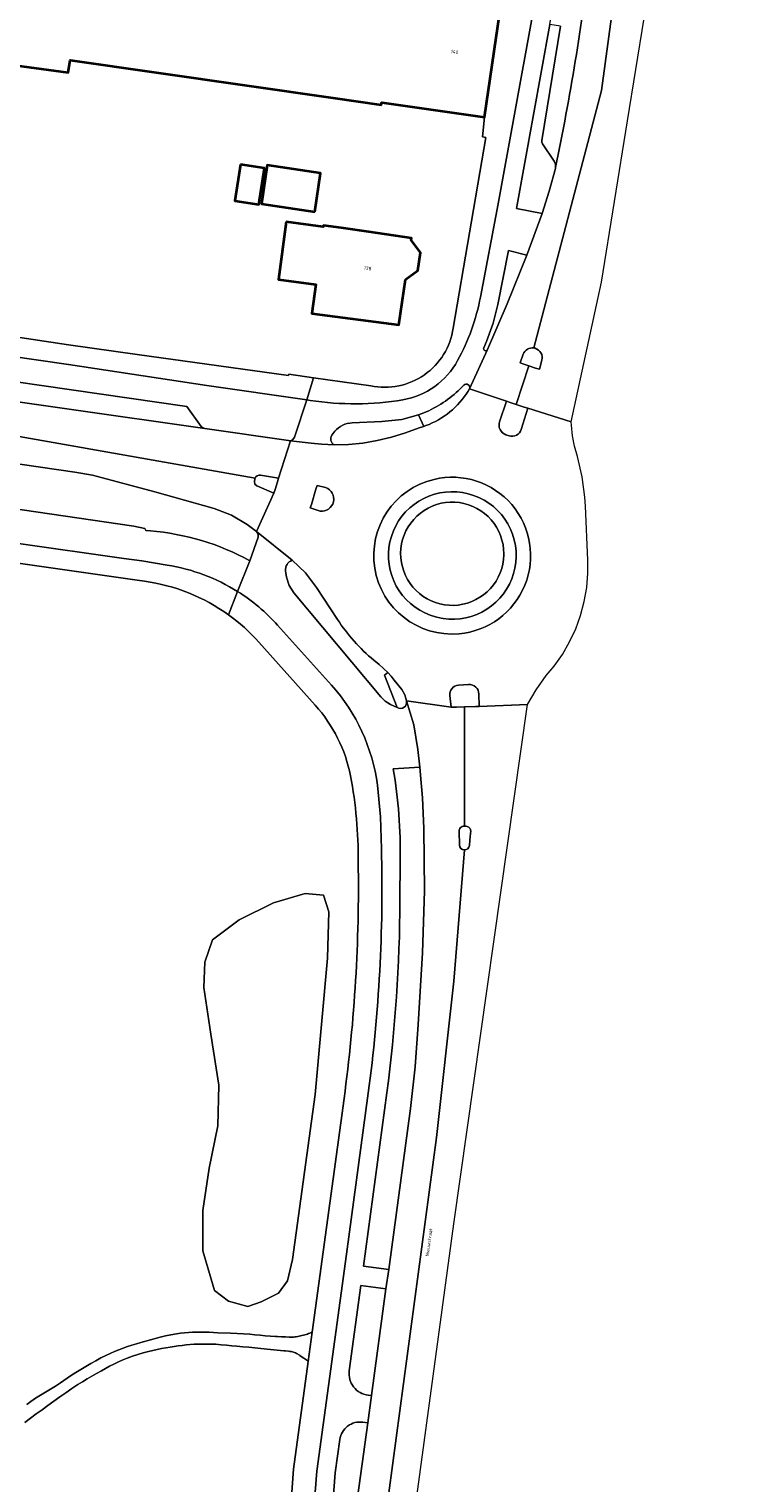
# Model space of a CAD drawing. Header units: metres. Extents: x 197700 to 204338, y 317132 to 325229.
# Tile 749 of 1056: x 203519 to 203594, y 319007 to 319156. Entities that reach past the tile are written whole.
import ezdxf
from ezdxf.enums import TextEntityAlignment as Align

# ---------------------------------------------------------------- set-up
doc = ezdxf.new("R2010")
doc.units = ezdxf.units.M
for name, color, linetype, lineweight in [('B-WE-GR-BEPLANTING_CULTUUR_BODEMBEDEKKER-GV', 90, 'Continuous', 18), ('B-WE-GR-BEPLANTING_CULTUUR_BOSPLANTSOEN-GV', 90, 'Continuous', 18), ('B-WE-GR-BEPLANTING_CULTUUR_HEESTERS-GV', 90, 'Continuous', 18), ('B-WE-OG-BEBOUWING-GV', 7, 'Continuous', 35), ('B-WE-OG-BEBOUWING-T18', 10, 'Continuous', 18), ('B-WE-OG-TERREIN_CULTUURSCHEIDING-GV', 7, 'Continuous', 18), ('B-WE-OG-TERREIN_ERF-GV', 7, 'Continuous', 18), ('B-WE-OG-TOPOGRAFIE-T18', 10, 'Continuous', 18), ('B-WE-VH-VERHARDING_ASFALT-GV', 252, 'Continuous', 18), ('B-WE-VH-VERHARDING_BETON-GV', 252, 'Continuous', 18), ('B-WE-VH-VERHARDING_BETONSTRAATSTEEN-GV', 252, 'Continuous', 18), ('B-WE-VH-VERHARDING_GESLOTEN-GV', 252, 'Continuous', 18), ('B-WE-VH-VERHARDING_OPEN-GV', 252, 'Continuous', 18), ('B-WE-VH-VERHARDING_SIERBESTRATING-GV', 252, 'Continuous', 18), ('B-WE-VH-VERHARDING_TEGEL-GV', 252, 'Continuous', 18)]:
    doc.layers.add(name, color=color, linetype=linetype, lineweight=lineweight)
doc.styles.add('NLCS-ISO-M200-T18', font='NLCS-ISO.ttf', dxfattribs={"height": 0.36})

msp = doc.modelspace()

# ---------------------------------------------------------------- linework, layer by layer
at = {"layer": 'B-WE-GR-BEPLANTING_CULTUUR_BODEMBEDEKKER-GV'}
for points in [[(203550.708, 319113.489), (203552.16, 319113.514), (203553.608, 319113.645), (203555.092, 319113.912), (203556.555, 319114.278), (203557.995, 319114.725), (203559.414, 319115.235), (203559.751, 319115.336), (203559.868, 319115.376), (203559.33, 319116.573), (203557.625, 319116.082), (203555.577, 319115.865), (203552.536, 319115.738)], [(203550.755, 319114.887), (203550.456, 319114.472)], [(203556.087, 319047.026), (203553.704, 319029.229), (203556.283, 319028.876), (203558.498, 319045.393), (203558.991, 319049.696), (203559.318, 319054.015), (203559.734, 319061.358), (203559.956, 319067.736), (203559.898, 319074.118), (203559.826, 319075.689), (203559.732, 319077.26), (203559.616, 319078.828), (203559.467, 319080.404), (203556.743, 319080.255)], [(203557.443, 319070.835), (203557.43, 319066.72)], [(203554.511, 319015.963), (203555.995, 319026.921), (203553.406, 319027.256), (203552.231, 319018.5)], [(203554.175, 319016.002), (203554.511, 319015.963)], [(203551.255, 319011.449), (203550.783, 319008.02), (203550.363, 319002.612), (203552.641, 319002.298), (203554.121, 319013.151)], [(203554.121, 319013.151), (203553.618, 319013.225)]]:
    msp.add_lwpolyline(points, dxfattribs=at)
for points in [[(203552.536, 319115.738, 0.2050711), (203550.755, 319114.887)], [(203550.456, 319114.472, 0.4782535), (203550.708, 319113.489)], [(203556.743, 319080.255, -0.0496754), (203557.443, 319070.835)], [(203557.43, 319066.72, -0.0324479), (203556.087, 319047.026)], [(203552.231, 319018.5, 0.4201163), (203554.175, 319016.002)], [(203553.618, 319013.225, 0.4161715), (203551.255, 319011.449)]]:
    msp.add_lwpolyline(points, format="xyb", dxfattribs=at)
msp.add_lwpolyline([(203568.095, 319102.313), (203568.073, 319102.786), (203568.01, 319103.255), (203567.905, 319103.717), (203567.759, 319104.168), (203567.574, 319104.603), (203567.35, 319105.021), (203567.09, 319105.416), (203566.796, 319105.787), (203566.469, 319106.13), (203566.114, 319106.443), (203565.731, 319106.723), (203565.326, 319106.967), (203564.9, 319107.174), (203564.457, 319107.342), (203564.001, 319107.47), (203563.536, 319107.557), (203563.065, 319107.602), (203562.591, 319107.605), (203562.119, 319107.565), (203561.653, 319107.483), (203561.196, 319107.36), (203560.751, 319107.197), (203560.323, 319106.994), (203559.915, 319106.754), (203559.53, 319106.479), (203559.171, 319106.17), (203558.841, 319105.83), (203558.542, 319105.463), (203558.278, 319105.07), (203558.05, 319104.655), (203557.859, 319104.221), (203557.709, 319103.772), (203557.599, 319103.312), (203557.53, 319102.843), (203557.504, 319102.371), (203557.52, 319101.897), (203557.578, 319101.427), (203557.678, 319100.965), (203557.819, 319100.512), (203558, 319100.075), (203558.219, 319099.655), (203558.475, 319099.257), (203558.765, 319098.882), (203559.088, 319098.536), (203559.44, 319098.219), (203559.819, 319097.936), (203560.222, 319097.687), (203560.646, 319097.475), (203561.087, 319097.302), (203561.541, 319097.169), (203562.006, 319097.078), (203562.476, 319097.028), (203562.95, 319097.02), (203563.422, 319097.054), (203563.889, 319097.131), (203564.348, 319097.249), (203564.794, 319097.408), (203565.224, 319097.606), (203565.635, 319097.841), (203566.023, 319098.112), (203566.386, 319098.417), (203566.719, 319098.753), (203567.022, 319099.118), (203567.29, 319099.508), (203567.523, 319099.92), (203567.718, 319100.352), (203567.873, 319100.799), (203567.988, 319101.258), (203568.062, 319101.726), (203568.093, 319102.198)], close=True, dxfattribs=at)
at = {"layer": 'B-WE-GR-BEPLANTING_CULTUUR_BOSPLANTSOEN-GV'}
msp.add_lwpolyline([(203546.414, 319029.905), (203548.725, 319046.836), (203550.001, 319060.832), (203550.149, 319065.582), (203549.588, 319067.3), (203547.692, 319067.477), (203544.44, 319066.487), (203540.917, 319064.77), (203538.207, 319062.692), (203537.394, 319060.431), (203537.304, 319057.814), (203538.026, 319053.025), (203538.839, 319047.786), (203538.749, 319043.63), (203537.846, 319039.293), (203537.213, 319034.957), (203537.213, 319030.801), (203538.388, 319026.735), (203539.833, 319025.651), (203541.82, 319025.109), (203543.175, 319025.561), (203544.982, 319026.464), (203545.885, 319027.729)], close=True, dxfattribs=at)
at = {"layer": 'B-WE-GR-BEPLANTING_CULTUUR_HEESTERS-GV'}
msp.add_lwpolyline([(203572.02, 319137.202), (203572.747, 319139.506), (203573.383, 319141.835), (203573.4, 319141.919), (203573.389, 319142.266), (203573.251, 319142.586), (203572.058, 319144.353), (203571.987, 319144.518), (203571.982, 319144.699), (203573.909, 319156.44), (203572.803, 319156.607), (203569.396, 319137.738)], close=True, dxfattribs=at)
for points in [[(203570.463, 319132.937), (203568.584, 319133.402), (203567.487, 319127.877), (203566.999, 319125.948), (203566.318, 319124.081), (203566.04, 319123.425)], [(203566.415, 319123.253), (203566.419, 319123.261), (203568.431, 319127.933), (203570.463, 319132.937)], [(203551.018, 319095.578), (203548.882, 319098.856), (203547.736, 319100.344), (203546.371, 319101.636)], [(203545.695, 319100.561), (203545.801, 319099.916), (203546.073, 319099.071), (203546.541, 319098.318), (203555.454, 319087.623), (203555.916, 319087.174), (203556.467, 319086.841), (203557.135, 319086.536), (203555.835, 319089.84), (203556.176, 319090.123), (203555.748, 319090.546), (203555.296, 319090.944), (203554.748, 319091.398)]]:
    msp.add_lwpolyline(points, dxfattribs=at)
for points in [[(203566.04, 319123.425, 0.9815463), (203566.415, 319123.253)], [(203546.371, 319101.636, 0.3548394), (203545.695, 319100.561)], [(203554.748, 319091.398, -0.0758667), (203551.018, 319095.578)]]:
    msp.add_lwpolyline(points, format="xyb", dxfattribs=at)
at = {"layer": 'B-WE-OG-BEBOUWING-GV'}
for points in [[(203523.302, 319172.536), (203520.97, 319173.076), (203520.923, 319172.887), (203514.495, 319174.404), (203509.722, 319153.532), (203523.387, 319151.67), (203523.582, 319152.951), (203550.555, 319149.065), (203555.504, 319148.352), (203555.569, 319148.589), (203566.119, 319147.086), (203567.667, 319157.825), (203562.718, 319158.538), (203542.744, 319161.416), (203543.126, 319164.417), (203522.486, 319168.865)], [(203541.058, 319142.245), (203540.5, 319138.515), (203542.964, 319138.146), (203543.523, 319141.875)], [(203548.686, 319137.374), (203549.283, 319141.361), (203543.813, 319142.181), (203543.216, 319138.193)], [(203545.748, 319136.357), (203544.975, 319130.435), (203548.792, 319129.937), (203548.401, 319126.943), (203557.322, 319125.778), (203557.997, 319130.442), (203559.257, 319131.375), (203559.525, 319133.225), (203558.581, 319134.477), (203558.612, 319134.69), (203554.229, 319135.325), (203551.416, 319135.732), (203549.577, 319135.998), (203549.557, 319135.86)]]:
    msp.add_lwpolyline(points, close=True, dxfattribs=at)
at = {"layer": 'B-WE-OG-TERREIN_CULTUURSCHEIDING-GV'}
for points in [[(203511.842, 319120.84), (203535.548, 319117.424), (203537.031, 319115.377), (203537.2, 319115.231), (203537.41, 319115.156), (203546, 319113.929), (203546.195, 319113.905), (203546.444, 319114.024), (203546.597, 319114.255), (203547.865, 319118.101), (203537.621, 319119.566), (203523.433, 319121.715), (203504.915, 319124.376)], [(203476.256, 319117.973), (203475.386, 319113.114), (203518.656, 319106.83), (203530.125, 319105.142), (203531.247, 319104.897), (203531.36, 319104.7), (203531.82, 319104.654)], [(203542.019, 319101.594), (203542.881, 319104.02), (203542.89, 319104.331), (203542.711, 319104.587), (203542.701, 319104.594), (203541.743, 319105.299), (203540.134, 319106.274), (203538.378, 319106.946), (203532.294, 319108.679), (203525.876, 319110.376), (203524.059, 319110.672), (203513.225, 319112.266), (203501.488, 319113.996), (203486.657, 319116.261), (203476.256, 319117.973)], [(203531.213, 319099.487), (203530.453, 319099.59), (203517.785, 319101.429), (203512.099, 319102.224), (203474.581, 319107.647), (203473.575, 319107.792)], [(203548.746, 319086.765), (203542.965, 319093.24)], [(203519.151, 319015.033), (203519.563, 319015.361), (203520.047, 319015.698), (203520.547, 319016.013), (203521.056, 319016.317), (203521.566, 319016.619), (203522.07, 319016.93), (203522.594, 319017.273), (203523.634, 319017.972), (203524.158, 319018.316), (203524.689, 319018.647), (203525.194, 319018.95), (203525.703, 319019.248), (203526.216, 319019.538), (203526.735, 319019.816), (203527.262, 319020.078), (203527.698, 319020.28), (203528.138, 319020.474), (203528.583, 319020.659), (203529.031, 319020.834), (203529.483, 319020.998), (203529.93, 319021.146), (203530.381, 319021.282), (203530.835, 319021.409), (203532.837, 319021.939), (203533.385, 319022.074), (203533.935, 319022.194), (203534.488, 319022.291), (203534.897, 319022.347), (203535.308, 319022.394), (203535.72, 319022.432), (203536.133, 319022.459), (203536.545, 319022.477), (203536.985, 319022.481), (203537.425, 319022.471), (203537.865, 319022.452), (203538.306, 319022.429), (203538.746, 319022.409), (203540.057, 319022.358), (203540.712, 319022.328), (203541.367, 319022.293), (203542.021, 319022.251), (203542.551, 319022.207), (203543.081, 319022.155), (203543.61, 319022.101), (203544.14, 319022.053), (203544.67, 319022.016), (203544.87, 319022.006), (203545.271, 319021.989), (203545.672, 319021.975), (203546.08, 319021.956), (203546.215, 319021.953), (203546.351, 319021.956), (203546.499, 319021.965), (203546.648, 319021.979), (203546.796, 319021.998), (203546.943, 319022.021), (203547.09, 319022.047), (203547.234, 319022.076), (203547.377, 319022.109), (203547.52, 319022.145), (203547.662, 319022.185), (203547.802, 319022.229), (203547.929, 319022.273), (203548.055, 319022.322), (203548.181, 319022.373), (203548.306, 319022.425), (203548.431, 319022.475), (203551.697, 319046.43)], [(203545.021, 318987.879), (203546.514, 319008.414), (203548.021, 319019.468), (203547.867, 319019.576), (203547.56, 319019.794), (203547.406, 319019.902), (203547.166, 319020.067), (203547.082, 319020.128), (203546.997, 319020.187), (203546.91, 319020.243), (203546.82, 319020.292), (203546.72, 319020.337), (203546.618, 319020.376), (203546.513, 319020.411), (203546.406, 319020.441), (203546.3, 319020.468), (203546.149, 319020.498), (203545.996, 319020.518), (203545.686, 319020.544), (203545.532, 319020.558), (203545.184, 319020.595), (203544.836, 319020.63), (203544.487, 319020.664), (203544.138, 319020.696), (203543.173, 319020.791), (203542.556, 319020.853), (203541.938, 319020.914), (203541.321, 319020.972), (203540.703, 319021.028), (203540.165, 319021.078), (203539.626, 319021.13), (203539.088, 319021.179), (203538.549, 319021.217), (203538.01, 319021.239), (203537.586, 319021.245), (203537.161, 319021.245), (203536.736, 319021.237), (203536.312, 319021.22), (203535.889, 319021.193), (203535.482, 319021.157), (203535.076, 319021.112), (203534.67, 319021.059), (203534.265, 319021), (203533.861, 319020.936), (203533.412, 319020.861), (203532.963, 319020.779), (203532.516, 319020.69), (203532.072, 319020.592), (203531.63, 319020.484), (203531.08, 319020.334), (203530.533, 319020.171), (203529.991, 319019.992), (203529.455, 319019.796), (203528.927, 319019.584), (203528.492, 319019.39), (203528.062, 319019.182), (203527.637, 319018.964), (203527.215, 319018.739), (203526.795, 319018.512), (203526.304, 319018.24), (203525.816, 319017.961), (203525.332, 319017.674), (203524.853, 319017.381), (203524.377, 319017.083), (203523.749, 319016.673), (203523.129, 319016.249), (203522.516, 319015.815), (203521.905, 319015.377), (203521.296, 319014.938), (203520.701, 319014.511), (203520.108, 319014.083), (203519.517, 319013.65), (203518.931, 319013.211)]]:
    msp.add_lwpolyline(points, dxfattribs=at)
for points in [[(203531.82, 319104.654, -0.1060448), (203542.019, 319101.594)], [(203539.838, 319096.05, 0.1223424), (203531.213, 319099.487)], [(203542.965, 319093.24, 0.0547562), (203539.838, 319096.05)], [(203552.37, 319079.526, 0.1330791), (203548.746, 319086.765)], [(203553.148, 319070.709, 0.0478597), (203552.37, 319079.526)], [(203551.697, 319046.43, 0.0379388), (203553.148, 319070.709)]]:
    msp.add_lwpolyline(points, format="xyb", dxfattribs=at)
msp.add_lwpolyline([(203546.414, 319029.905), (203545.885, 319027.729), (203544.982, 319026.464), (203543.175, 319025.561), (203541.82, 319025.109), (203539.833, 319025.651), (203538.388, 319026.735), (203537.213, 319030.801), (203537.213, 319034.957), (203537.846, 319039.293), (203538.749, 319043.63), (203538.839, 319047.786), (203538.026, 319053.025), (203537.304, 319057.814), (203537.394, 319060.431), (203538.207, 319062.692), (203540.917, 319064.77), (203544.44, 319066.487), (203547.692, 319067.477), (203549.588, 319067.3), (203550.149, 319065.582), (203550.001, 319060.832), (203548.725, 319046.836)], close=True, dxfattribs=at)
at = {"layer": 'B-WE-OG-TERREIN_ERF-GV'}
for points in [[(203566.119, 319147.086), (203555.569, 319148.589), (203555.504, 319148.352), (203550.555, 319149.065), (203523.582, 319152.951), (203523.387, 319151.67), (203509.722, 319153.532), (203514.495, 319174.404)], [(203483.529, 319158.905), (203498.505, 319135.316), (203498.208, 319134.242), (203504.007, 319132.619), (203503.244, 319129.631), (203503.451, 319129.495), (203503.981, 319128.755), (203504.159, 319128.95), (203509.314, 319125.854), (203523.427, 319123.752), (203530.464, 319122.736), (203545.998, 319120.598), (203546.029, 319120.717), (203548.575, 319120.357), (203554.43, 319119.53)], [(203562.9, 319125.459), (203566.247, 319145.002), (203565.913, 319145.077), (203566.119, 319147.086)]]:
    msp.add_lwpolyline(points, dxfattribs=at)
for points in [[(203541.058, 319142.245), (203543.523, 319141.875), (203542.964, 319138.146), (203540.5, 319138.515)], [(203548.686, 319137.374), (203543.216, 319138.193), (203543.813, 319142.181), (203549.283, 319141.361)], [(203554.229, 319135.325), (203558.612, 319134.69), (203558.581, 319134.477), (203559.525, 319133.225), (203559.257, 319131.375), (203557.997, 319130.442), (203557.322, 319125.778), (203548.401, 319126.943), (203548.792, 319129.937), (203544.975, 319130.435), (203545.748, 319136.357), (203549.557, 319135.86), (203549.577, 319135.998), (203551.416, 319135.732)]]:
    msp.add_lwpolyline(points, close=True, dxfattribs=at)
msp.add_lwpolyline([(203554.43, 319119.53, 0.430798), (203562.9, 319125.459)], format="xyb", dxfattribs=at)
at = {"layer": 'B-WE-VH-VERHARDING_ASFALT-GV'}
for points in [[(203571.999, 319122.163), (203571.749, 319121.258), (203571.349, 319121.362), (203570.658, 319121.585), (203569.359, 319117.629), (203570.188, 319117.35), (203570.562, 319117.244), (203575.006, 319115.841), (203578.126, 319130.177), (203580.786, 319146.703), (203582.485, 319157.26), (203586.235, 319188.928), (203588.082, 319199.713), (203590.489, 319210.909), (203591.59, 319216.034), (203593.862, 319221.621)], [(203571.166, 319123.418), (203578.123, 319149.815), (203580.489, 319167.221)], [(203580.489, 319167.221), (203578.123, 319149.815), (203571.166, 319123.418)], [(203573.909, 319156.44), (203571.982, 319144.699), (203571.987, 319144.518), (203572.058, 319144.353), (203573.251, 319142.586), (203573.389, 319142.266), (203573.4, 319141.919)], [(203573.4, 319141.919), (203573.383, 319141.835), (203572.747, 319139.506), (203572.02, 319137.202)], [(203572.02, 319137.202), (203570.463, 319132.937), (203568.431, 319127.933), (203566.419, 319123.261), (203566.415, 319123.253), (203564.583, 319119.234), (203564.573, 319119.218), (203568.383, 319117.955), (203568.757, 319117.832), (203569.359, 319117.629), (203570.658, 319121.585), (203570.155, 319121.747), (203569.762, 319121.88), (203570.077, 319122.775)], [(203477.859, 319128.59), (203477.063, 319123.315), (203507.853, 319116.173), (203542.562, 319110.052)], [(203543.113, 319110.372), (203544.959, 319110.069), (203546.195, 319113.905), (203546, 319113.929), (203537.41, 319115.156), (203509.53, 319119.142)], [(203567.654, 319115.855), (203568.383, 319117.955), (203564.573, 319119.218), (203564.435, 319118.996)], [(203565.536, 319087.93), (203565.577, 319086.646), (203570.522, 319086.832), (203571.415, 319088.364), (203572.441, 319089.81), (203573.252, 319090.785), (203574.105, 319091.987), (203574.847, 319093.26), (203575.473, 319094.594), (203575.976, 319095.979), (203576.354, 319097.404), (203576.604, 319098.856), (203576.722, 319100.325), (203576.716, 319101.661), (203576.46, 319107.205), (203576.4, 319108.102), (203576.122, 319110.215), (203575.657, 319112.295), (203575.351, 319113.338), (203575.139, 319114.403), (203575.023, 319115.484), (203575.006, 319115.841), (203570.562, 319117.244), (203569.886, 319115.053)], [(203560.084, 319115.451), (203559.868, 319115.376), (203559.751, 319115.336), (203559.414, 319115.235), (203557.995, 319114.725), (203556.555, 319114.278), (203555.092, 319113.912), (203553.608, 319113.645), (203552.16, 319113.514), (203550.708, 319113.489), (203550.045, 319113.512), (203549.385, 319113.558), (203548.321, 319113.644), (203546.195, 319113.905), (203544.959, 319110.069), (203544.876, 319109.677), (203544.629, 319108.909), (203544.478, 319108.54), (203542.701, 319104.594), (203542.711, 319104.587), (203546.371, 319101.636), (203547.736, 319100.344), (203548.882, 319098.856), (203551.018, 319095.578)], [(203568.635, 319114.413), (203568.306, 319114.524)], [(203531.82, 319104.654), (203531.36, 319104.7), (203531.247, 319104.897), (203530.125, 319105.142), (203518.656, 319106.83), (203475.386, 319113.114), (203474.871, 319109.616), (203512.491, 319104.161), (203518.059, 319103.386), (203529.11, 319101.823), (203530.935, 319101.568), (203533.556, 319101.149)], [(203549.237, 319106.667), (203548.235, 319107.023), (203548.358, 319107.372), (203548.814, 319108.923), (203548.922, 319109.32), (203549.809, 319109.113)], [(203540.776, 319098.435), (203542.019, 319101.594)], [(203554.748, 319091.398), (203555.296, 319090.944), (203555.748, 319090.546), (203556.176, 319090.123), (203556.518, 319089.743), (203556.84, 319089.347), (203557.619, 319088.372), (203557.942, 319087.84), (203558.102, 319087.238), (203562.703, 319086.567), (203562.566, 319087.782)], [(203563.424, 319088.816), (203564.467, 319088.892)], [(203543.172, 318909.034), (203533.559, 318839.494), (203536.746, 318839.1), (203540.517, 318866.383), (203544.459, 318894.913), (203544.896, 318898.078), (203546.727, 318904.48), (203547.428, 318909.677), (203551.886, 318942.688), (203551.828, 318951.493), (203556.464, 318985.628), (203558.354, 318999.54), (203562.978, 319033.582), (203570.522, 319086.832), (203565.577, 319086.646), (203565.191, 319086.634), (203564.059, 319086.609), (203564.059, 319074.361)], [(203564.059, 319074.361), (203564.218, 319074.358)], [(203564.695, 319073.854), (203564.686, 319073.599), (203564.608, 319072.918), (203564.57, 319072.401)], [(203564.046, 319071.926), (203562.976, 319058.473), (203561.167, 319042.441), (203548.768, 318949.923), (203547.592, 318941.146)]]:
    msp.add_lwpolyline(points, dxfattribs=at)
for points in [[(203573.4, 319141.919, 0.0213412), (203576.986, 319163.852)], [(203576.986, 319163.852, -0.0213412), (203573.4, 319141.919)], [(203570.077, 319122.775, -0.3520437), (203571.166, 319123.418)], [(203571.166, 319123.418, -0.0348435), (203571.309, 319123.387)], [(203571.309, 319123.387, -0.402187), (203571.999, 319122.163)], [(203564.435, 319118.996, -0.1669387), (203560.084, 319115.451)], [(203568.306, 319114.524, -0.4179209), (203567.654, 319115.855)], [(203569.886, 319115.053, -0.4229671), (203568.635, 319114.413)], [(203542.562, 319110.052, -0.3562104), (203543.113, 319110.372)], [(203549.809, 319109.113, -0.8839296), (203549.237, 319106.667)], [(203563.504, 319094.109, -0.9325472), (203560.946, 319109.941)], [(203560.946, 319109.941, -1.0755309), (203563.504, 319094.109)], [(203542.019, 319101.594, 0.1060448), (203531.82, 319104.654)], [(203533.556, 319101.149, -0.100604), (203540.776, 319098.435)], [(203551.018, 319095.578, 0.0758667), (203554.748, 319091.398)], [(203562.566, 319087.782, -0.4261525), (203563.424, 319088.816)], [(203564.467, 319088.892, -0.4259357), (203565.536, 319087.93)], [(203564.218, 319074.358, -0.4169715), (203564.695, 319073.854)], [(203564.57, 319072.401, -0.3993716), (203564.046, 319071.926)]]:
    msp.add_lwpolyline(points, format="xyb", dxfattribs=at)
for points in [[(203542.562, 319110.052), (203507.853, 319116.173), (203477.063, 319123.315), (203476.256, 319117.973), (203486.657, 319116.261), (203501.488, 319113.996), (203513.225, 319112.266), (203524.059, 319110.672), (203525.876, 319110.376), (203532.294, 319108.679), (203538.378, 319106.946), (203540.134, 319106.274), (203541.743, 319105.299), (203542.701, 319104.594), (203544.478, 319108.54), (203542.744, 319109.279), (203542.544, 319109.46), (203542.498, 319109.727), (203542.537, 319109.959), (203542.547, 319110.005)], [(203537.41, 319115.156), (203537.2, 319115.231), (203537.031, 319115.377), (203535.548, 319117.424), (203511.842, 319120.84), (203509.53, 319119.142)]]:
    msp.add_lwpolyline(points, close=True, dxfattribs=at)
at = {"layer": 'B-WE-VH-VERHARDING_BETON-GV'}
for points in [[(203563.984, 319119.596), (203563.413, 319119.034)], [(203564.435, 319118.996), (203564.573, 319119.218), (203564.583, 319119.234)], [(203559.606, 319116.653), (203559.33, 319116.573), (203559.868, 319115.376), (203560.084, 319115.451)]]:
    msp.add_lwpolyline(points, dxfattribs=at)
for points in [[(203564.583, 319119.234, 0.79172), (203563.984, 319119.596)], [(203563.413, 319119.034, -0.0961024), (203559.606, 319116.653)], [(203560.084, 319115.451, 0.1669387), (203564.435, 319118.996)]]:
    msp.add_lwpolyline(points, format="xyb", dxfattribs=at)
at = {"layer": 'B-WE-VH-VERHARDING_BETONSTRAATSTEEN-GV'}
for points in [[(203569.886, 319115.053), (203570.562, 319117.244), (203570.188, 319117.35), (203569.359, 319117.629), (203568.757, 319117.832), (203568.383, 319117.955), (203567.654, 319115.855)], [(203568.306, 319114.524), (203568.635, 319114.413)], [(203549.809, 319109.113), (203548.922, 319109.32), (203548.814, 319108.923), (203548.358, 319107.372), (203548.235, 319107.023), (203549.237, 319106.667)], [(203562.566, 319087.782), (203562.703, 319086.567), (203563.225, 319086.591), (203564.059, 319086.609), (203565.191, 319086.634), (203565.577, 319086.646), (203565.536, 319087.93)], [(203564.467, 319088.892), (203563.424, 319088.816)]]:
    msp.add_lwpolyline(points, dxfattribs=at)
for points in [[(203567.654, 319115.855, 0.4179209), (203568.306, 319114.524)], [(203568.635, 319114.413, 0.4229671), (203569.886, 319115.053)], [(203549.237, 319106.667, 0.8839296), (203549.809, 319109.113)], [(203560.946, 319109.941, 0.9325472), (203563.504, 319094.109)], [(203563.504, 319094.109, 1.0755309), (203560.946, 319109.941)], [(203563.424, 319088.816, 0.4261525), (203562.566, 319087.782)], [(203565.536, 319087.93, 0.4259357), (203564.467, 319088.892)]]:
    msp.add_lwpolyline(points, format="xyb", dxfattribs=at)
for points in [[(203561.865, 319095.671), (203561.647, 319095.706), (203561.077, 319095.833), (203560.521, 319096.012), (203559.982, 319096.239), (203559.466, 319096.513), (203558.977, 319096.832), (203558.518, 319097.194), (203558.093, 319097.595), (203557.706, 319098.033), (203557.359, 319098.503), (203557.056, 319099.002), (203556.799, 319099.527), (203556.589, 319100.073), (203556.429, 319100.635), (203556.32, 319101.209), (203556.263, 319101.79), (203556.258, 319102.374), (203556.305, 319102.957), (203556.404, 319103.533), (203556.554, 319104.097), (203556.754, 319104.647), (203557.002, 319105.176), (203557.296, 319105.68), (203557.634, 319106.157), (203558.014, 319106.601), (203558.431, 319107.01), (203558.884, 319107.38), (203559.367, 319107.707), (203559.878, 319107.991), (203560.413, 319108.227), (203560.966, 319108.415), (203561.534, 319108.553), (203562.112, 319108.639), (203562.695, 319108.674), (203563.283, 319108.656), (203563.864, 319108.589), (203564.436, 319108.471), (203564.996, 319108.302), (203565.538, 319108.084), (203566.058, 319107.818), (203566.553, 319107.507), (203567.018, 319107.153), (203567.45, 319106.759), (203567.844, 319106.327), (203568.199, 319105.863), (203568.51, 319105.368), (203568.776, 319104.848), (203568.995, 319104.306), (203569.164, 319103.746), (203569.282, 319103.174), (203569.349, 319102.593), (203569.364, 319102.009), (203569.327, 319101.426), (203569.237, 319100.848), (203569.097, 319100.281), (203568.906, 319099.729), (203568.667, 319099.195), (203568.381, 319098.686), (203568.05, 319098.203), (203567.678, 319097.753), (203567.267, 319097.337), (203566.821, 319096.96), (203566.343, 319096.624), (203565.836, 319096.332), (203565.306, 319096.087), (203564.756, 319095.89), (203564.19, 319095.743), (203563.614, 319095.647), (203563.031, 319095.603), (203562.446, 319095.611)], [(203561.865, 319095.671), (203562.446, 319095.611), (203563.031, 319095.603), (203563.614, 319095.647), (203564.19, 319095.743), (203564.756, 319095.89), (203565.306, 319096.087), (203565.836, 319096.332), (203566.343, 319096.624), (203566.821, 319096.96), (203567.267, 319097.337), (203567.678, 319097.753), (203568.05, 319098.203), (203568.381, 319098.686), (203568.667, 319099.195), (203568.906, 319099.729), (203569.097, 319100.281), (203569.237, 319100.848), (203569.327, 319101.426), (203569.364, 319102.009), (203569.349, 319102.593), (203569.282, 319103.174), (203569.164, 319103.746), (203568.995, 319104.306), (203568.776, 319104.848), (203568.51, 319105.368), (203568.199, 319105.863), (203567.844, 319106.327), (203567.45, 319106.759), (203567.018, 319107.153), (203566.553, 319107.507), (203566.058, 319107.818), (203565.538, 319108.084), (203564.996, 319108.302), (203564.436, 319108.471), (203563.864, 319108.589), (203563.283, 319108.656), (203562.695, 319108.674), (203562.112, 319108.639), (203561.534, 319108.553), (203560.966, 319108.415), (203560.413, 319108.227), (203559.878, 319107.991), (203559.367, 319107.707), (203558.884, 319107.38), (203558.431, 319107.01), (203558.014, 319106.601), (203557.634, 319106.157), (203557.296, 319105.68), (203557.002, 319105.176), (203556.754, 319104.647), (203556.554, 319104.097), (203556.404, 319103.533), (203556.305, 319102.957), (203556.258, 319102.374), (203556.263, 319101.79), (203556.32, 319101.209), (203556.429, 319100.635), (203556.589, 319100.073), (203556.799, 319099.527), (203557.056, 319099.002), (203557.359, 319098.503), (203557.706, 319098.033), (203558.093, 319097.595), (203558.518, 319097.194), (203558.977, 319096.832), (203559.466, 319096.513), (203559.982, 319096.239), (203560.521, 319096.012), (203561.077, 319095.833), (203561.647, 319095.706)], [(203568.095, 319102.313), (203568.093, 319102.198), (203568.062, 319101.726), (203567.988, 319101.258), (203567.873, 319100.799), (203567.718, 319100.352), (203567.523, 319099.92), (203567.29, 319099.508), (203567.022, 319099.118), (203566.719, 319098.753), (203566.386, 319098.417), (203566.023, 319098.112), (203565.635, 319097.841), (203565.224, 319097.606), (203564.794, 319097.408), (203564.348, 319097.249), (203563.889, 319097.131), (203563.422, 319097.054), (203562.95, 319097.02), (203562.476, 319097.028), (203562.006, 319097.078), (203561.541, 319097.169), (203561.087, 319097.302), (203560.646, 319097.475), (203560.222, 319097.687), (203559.819, 319097.936), (203559.44, 319098.219), (203559.088, 319098.536), (203558.765, 319098.882), (203558.475, 319099.257), (203558.219, 319099.655), (203558, 319100.075), (203557.819, 319100.512), (203557.678, 319100.965), (203557.578, 319101.427), (203557.52, 319101.897), (203557.504, 319102.371), (203557.53, 319102.843), (203557.599, 319103.312), (203557.709, 319103.772), (203557.859, 319104.221), (203558.05, 319104.655), (203558.278, 319105.07), (203558.542, 319105.463), (203558.841, 319105.83), (203559.171, 319106.17), (203559.53, 319106.479), (203559.915, 319106.754), (203560.323, 319106.994), (203560.751, 319107.197), (203561.196, 319107.36), (203561.653, 319107.483), (203562.119, 319107.565), (203562.591, 319107.605), (203563.065, 319107.602), (203563.536, 319107.557), (203564.001, 319107.47), (203564.457, 319107.342), (203564.9, 319107.174), (203565.326, 319106.967), (203565.731, 319106.723), (203566.114, 319106.443), (203566.469, 319106.13), (203566.796, 319105.787), (203567.09, 319105.416), (203567.35, 319105.021), (203567.574, 319104.603), (203567.759, 319104.168), (203567.905, 319103.717), (203568.01, 319103.255), (203568.073, 319102.786)]]:
    msp.add_lwpolyline(points, close=True, dxfattribs=at)
at = {"layer": 'B-WE-VH-VERHARDING_GESLOTEN-GV'}
for points in [[(203564.008, 319074.362), (203564.059, 319074.361), (203564.059, 319086.609), (203563.225, 319086.591), (203562.703, 319086.567), (203558.102, 319087.238), (203558.854, 319084.766), (203559.283, 319082.218), (203559.467, 319080.404), (203559.616, 319078.828), (203559.732, 319077.26), (203559.826, 319075.689), (203559.898, 319074.118), (203559.956, 319067.736), (203559.734, 319061.358), (203559.318, 319054.015), (203558.991, 319049.696), (203558.498, 319045.393), (203556.283, 319028.876), (203555.995, 319026.921), (203554.511, 319015.963), (203554.121, 319013.151), (203552.641, 319002.298)], [(203563.546, 319072.427), (203563.513, 319073.864)], [(203548.768, 318949.923), (203561.167, 319042.441), (203562.976, 319058.473), (203564.046, 319071.926)], [(203518.931, 319013.211), (203519.517, 319013.65), (203520.108, 319014.083), (203520.701, 319014.511), (203521.296, 319014.938), (203521.905, 319015.377), (203522.516, 319015.815), (203523.129, 319016.249), (203523.749, 319016.673), (203524.377, 319017.083), (203524.853, 319017.381), (203525.332, 319017.674), (203525.816, 319017.961), (203526.304, 319018.24), (203526.795, 319018.512), (203527.215, 319018.739), (203527.637, 319018.964), (203528.062, 319019.182), (203528.492, 319019.39), (203528.927, 319019.584), (203529.455, 319019.796), (203529.991, 319019.992), (203530.533, 319020.171), (203531.08, 319020.334), (203531.63, 319020.484), (203532.072, 319020.592), (203532.516, 319020.69), (203532.963, 319020.779), (203533.412, 319020.861), (203533.861, 319020.936), (203534.265, 319021), (203534.67, 319021.059), (203535.076, 319021.112), (203535.482, 319021.157), (203535.889, 319021.193), (203536.312, 319021.22), (203536.736, 319021.237), (203537.161, 319021.245), (203537.586, 319021.245), (203538.01, 319021.239), (203538.549, 319021.217), (203539.088, 319021.179), (203539.626, 319021.13), (203540.165, 319021.078), (203540.703, 319021.028), (203541.321, 319020.972), (203541.938, 319020.914), (203542.556, 319020.853), (203543.173, 319020.791), (203544.138, 319020.696), (203544.487, 319020.664), (203544.836, 319020.63), (203545.184, 319020.595), (203545.532, 319020.558), (203545.686, 319020.544), (203545.996, 319020.518), (203546.149, 319020.498), (203546.3, 319020.468), (203546.406, 319020.441), (203546.513, 319020.411), (203546.618, 319020.376), (203546.72, 319020.337), (203546.82, 319020.292), (203546.91, 319020.243), (203546.997, 319020.187), (203547.082, 319020.128), (203547.166, 319020.067), (203547.406, 319019.902), (203547.56, 319019.794), (203547.867, 319019.576), (203548.021, 319019.468), (203548.431, 319022.475), (203548.306, 319022.425), (203548.181, 319022.373), (203548.055, 319022.322), (203547.929, 319022.273), (203547.802, 319022.229), (203547.662, 319022.185), (203547.52, 319022.145), (203547.377, 319022.109), (203547.234, 319022.076), (203547.09, 319022.047), (203546.943, 319022.021), (203546.796, 319021.998), (203546.648, 319021.979), (203546.499, 319021.965), (203546.351, 319021.956), (203546.215, 319021.953), (203546.08, 319021.956), (203545.672, 319021.975), (203545.271, 319021.989), (203544.87, 319022.006), (203544.67, 319022.016), (203544.14, 319022.053), (203543.61, 319022.101), (203543.081, 319022.155), (203542.551, 319022.207), (203542.021, 319022.251), (203541.367, 319022.293), (203540.712, 319022.328), (203540.057, 319022.358), (203538.746, 319022.409), (203538.306, 319022.429), (203537.865, 319022.452), (203537.425, 319022.471), (203536.985, 319022.481), (203536.545, 319022.477), (203536.133, 319022.459), (203535.72, 319022.432), (203535.308, 319022.394), (203534.897, 319022.347), (203534.488, 319022.291), (203533.935, 319022.194), (203533.385, 319022.074), (203532.837, 319021.939), (203530.835, 319021.409), (203530.381, 319021.282), (203529.93, 319021.146), (203529.483, 319020.998), (203529.031, 319020.834), (203528.583, 319020.659), (203528.138, 319020.474), (203527.698, 319020.28), (203527.262, 319020.078), (203526.735, 319019.816), (203526.216, 319019.538), (203525.703, 319019.248), (203525.194, 319018.95), (203524.689, 319018.647), (203524.158, 319018.316), (203523.634, 319017.972), (203522.594, 319017.273), (203522.07, 319016.93), (203521.566, 319016.619), (203521.056, 319016.317), (203520.547, 319016.013), (203520.047, 319015.698), (203519.563, 319015.361), (203519.151, 319015.033)]]:
    msp.add_lwpolyline(points, dxfattribs=at)
for points in [[(203563.513, 319073.864, -0.4239842), (203564.008, 319074.362)], [(203564.046, 319071.926, -0.4005987), (203563.546, 319072.427)]]:
    msp.add_lwpolyline(points, format="xyb", dxfattribs=at)
at = {"layer": 'B-WE-VH-VERHARDING_OPEN-GV'}
for points in [[(203543.113, 319110.372, 0.3562104), (203542.562, 319110.052)], [(203557.135, 319086.536, 0.6801211), (203558.102, 319087.238)], [(203564.008, 319074.362, 0.4239842), (203563.513, 319073.864)], [(203564.695, 319073.854, 0.4169715), (203564.218, 319074.358)], [(203563.546, 319072.427, 0.4005987), (203564.046, 319071.926)], [(203564.046, 319071.926, 0.3993716), (203564.57, 319072.401)]]:
    msp.add_lwpolyline(points, format="xyb", dxfattribs=at)
for points in [[(203544.959, 319110.069), (203543.113, 319110.372)], [(203542.562, 319110.052), (203542.547, 319110.005), (203542.537, 319109.959), (203542.498, 319109.727), (203542.544, 319109.46), (203542.744, 319109.279), (203544.478, 319108.54), (203544.629, 319108.909), (203544.876, 319109.677), (203544.959, 319110.069)], [(203556.176, 319090.123), (203555.835, 319089.84), (203557.135, 319086.536)], [(203558.102, 319087.238), (203557.942, 319087.84), (203557.619, 319088.372), (203556.84, 319089.347), (203556.518, 319089.743), (203556.176, 319090.123)], [(203563.513, 319073.864), (203563.546, 319072.427)], [(203564.218, 319074.358), (203564.059, 319074.361), (203564.008, 319074.362)], [(203564.57, 319072.401), (203564.608, 319072.918), (203564.686, 319073.599), (203564.695, 319073.854)]]:
    msp.add_lwpolyline(points, dxfattribs=at)
at = {"layer": 'B-WE-VH-VERHARDING_SIERBESTRATING-GV'}
for points in [[(203570.077, 319122.775), (203569.762, 319121.88), (203570.155, 319121.747), (203570.658, 319121.585)], [(203570.658, 319121.585), (203571.349, 319121.362), (203571.749, 319121.258), (203571.999, 319122.163)]]:
    msp.add_lwpolyline(points, dxfattribs=at)
for points in [[(203571.166, 319123.418, 0.3520437), (203570.077, 319122.775)], [(203571.309, 319123.387, 0.0348435), (203571.166, 319123.418)], [(203571.999, 319122.163, 0.402187), (203571.309, 319123.387)]]:
    msp.add_lwpolyline(points, format="xyb", dxfattribs=at)
at = {"layer": 'B-WE-VH-VERHARDING_TEGEL-GV'}
for points in [[(203565.695, 319128.647), (203567.528, 319138.189), (203570.921, 319156.966), (203571.916, 319163.198), (203573.174, 319172.15), (203574.375, 319182.127), (203579.885, 319231.502), (203580.053, 319232.668), (203580.032, 319233.416)], [(203570.463, 319132.937), (203572.02, 319137.202), (203569.396, 319137.738), (203572.803, 319156.607), (203573.477, 319160.79), (203574.724, 319169.537), (203575.948, 319179.483), (203577.889, 319196.457), (203578.345, 319200.478), (203580.209, 319217.365), (203580.917, 319223.722), (203581.638, 319230.209), (203581.779, 319230.446), (203582.051, 319230.494), (203581.641, 319230.836), (203581.128, 319231.439), (203580.053, 319232.668), (203579.885, 319231.502), (203574.375, 319182.127), (203573.174, 319172.15), (203571.916, 319163.198), (203570.921, 319156.966), (203567.528, 319138.189), (203565.695, 319128.647)], [(203576.616, 319218.205), (203576.495, 319217.179), (203575.884, 319211.973), (203574.91, 319203.692), (203574.538, 319200.523), (203574.183, 319197.448), (203573.444, 319190.886), (203572.65, 319183.832), (203572.386, 319181.698), (203571.67, 319175.898), (203570.906, 319169.717), (203570.856, 319169.339), (203569.768, 319161.192), (203568.327, 319161.384), (203567.667, 319157.825), (203566.119, 319147.086), (203565.913, 319145.077), (203566.247, 319145.002), (203562.9, 319125.459)], [(203566.04, 319123.425), (203566.318, 319124.081), (203566.999, 319125.948), (203567.487, 319127.877), (203568.584, 319133.402), (203570.463, 319132.937)], [(203564.583, 319119.234), (203566.415, 319123.253)], [(203554.43, 319119.53), (203548.575, 319120.357), (203547.865, 319118.101), (203548.222, 319118.043)], [(203563.413, 319119.034), (203563.984, 319119.596)], [(203548.222, 319118.043), (203547.865, 319118.101), (203546.597, 319114.255), (203546.444, 319114.024), (203546.195, 319113.905), (203548.321, 319113.644), (203549.385, 319113.558), (203550.045, 319113.512), (203550.708, 319113.489)], [(203552.536, 319115.738), (203555.577, 319115.865), (203557.625, 319116.082), (203559.33, 319116.573), (203559.606, 319116.653)], [(203550.456, 319114.472), (203550.755, 319114.887)], [(203533.556, 319101.149), (203530.935, 319101.568), (203529.11, 319101.823), (203518.059, 319103.386), (203512.491, 319104.161), (203474.871, 319109.616), (203474.581, 319107.647), (203512.099, 319102.224), (203517.785, 319101.429), (203530.453, 319099.59), (203531.213, 319099.487)], [(203546.371, 319101.636), (203542.711, 319104.587), (203542.89, 319104.331), (203542.881, 319104.02), (203542.019, 319101.594), (203540.776, 319098.435)], [(203557.135, 319086.536), (203556.467, 319086.841), (203555.916, 319087.174), (203555.454, 319087.623), (203546.541, 319098.318), (203546.073, 319099.071), (203545.801, 319099.916), (203545.695, 319100.561)], [(203540.776, 319098.435), (203539.838, 319096.05)], [(203539.838, 319096.05), (203540.776, 319098.435)], [(203544.877, 319094.987), (203550.397, 319088.848)], [(203550.397, 319088.848), (203544.877, 319094.987)], [(203542.965, 319093.24), (203548.746, 319086.765)], [(203556.743, 319080.255), (203559.467, 319080.404), (203559.283, 319082.218), (203558.854, 319084.766), (203558.102, 319087.238)], [(203555.116, 319078.575), (203555.447, 319075.318), (203555.529, 319072.046)], [(203555.529, 319072.046), (203555.447, 319075.318), (203555.116, 319078.575)], [(203557.43, 319066.72), (203557.443, 319070.835)], [(203551.697, 319046.43), (203548.431, 319022.475), (203548.021, 319019.468), (203546.514, 319008.414), (203545.021, 318987.879), (203542.786, 318971.239), (203542.581, 318969.713), (203542.235, 318967.139), (203542.223, 318967.046), (203540.08, 318951.168), (203541.659, 318950.903), (203543.892, 318967.015), (203548.095, 318997.878), (203548.903, 319008.192), (203551.956, 319030.482), (203554.181, 319046.971)], [(203554.181, 319046.971), (203551.956, 319030.482), (203548.903, 319008.192), (203548.095, 318997.878), (203543.892, 318967.015), (203541.659, 318950.903), (203543.529, 318950.639), (203545.01, 318961.276), (203546.97, 318961.004), (203547.759, 318966.784), (203545.818, 318967.055), (203549.972, 318997.637), (203550.205, 319000.623), (203552.359, 319000.302), (203552.641, 319002.298), (203550.363, 319002.612), (203550.783, 319008.02), (203551.255, 319011.449)], [(203552.231, 319018.5), (203553.406, 319027.256), (203555.995, 319026.921), (203556.283, 319028.876), (203553.704, 319029.229), (203556.087, 319047.026)], [(203553.618, 319013.225), (203554.121, 319013.151), (203554.511, 319015.963), (203554.175, 319016.002)]]:
    msp.add_lwpolyline(points, dxfattribs=at)
msp.add_lwpolyline([(203547.865, 319118.101), (203548.575, 319120.357), (203546.029, 319120.717), (203545.998, 319120.598), (203530.464, 319122.736), (203523.427, 319123.752), (203509.314, 319125.854), (203504.159, 319128.95), (203503.981, 319128.755), (203503.451, 319129.495), (203503.244, 319129.631), (203502.754, 319127.826), (203502.093, 319128.015), (203504.915, 319124.376), (203523.433, 319121.715), (203537.621, 319119.566)], close=True, dxfattribs=at)
for points in [[(203563.355, 319122.119, 0.0769995), (203565.695, 319128.647)], [(203565.695, 319128.647, -0.0769995), (203563.355, 319122.119)], [(203562.9, 319125.459, -0.430798), (203554.43, 319119.53)], [(203566.415, 319123.253, -0.9815463), (203566.04, 319123.425)], [(203557.744, 319118.099, 0.2241777), (203563.355, 319122.119)], [(203563.355, 319122.119, -0.2241777), (203557.744, 319118.099)], [(203563.984, 319119.596, -0.79172), (203564.583, 319119.234)], [(203548.222, 319118.043, 0.0793948), (203557.744, 319118.099)], [(203557.744, 319118.099, -0.0793948), (203548.222, 319118.043)], [(203559.606, 319116.653, 0.0961024), (203563.413, 319119.034)], [(203550.755, 319114.887, -0.2050711), (203552.536, 319115.738)], [(203550.708, 319113.489, -0.4782535), (203550.456, 319114.472)], [(203545.695, 319100.561, -0.3548394), (203546.371, 319101.636)], [(203540.776, 319098.435, 0.100604), (203533.556, 319101.149)], [(203531.213, 319099.487, -0.1223424), (203539.838, 319096.05)], [(203540.776, 319098.435, -0.0695182), (203544.877, 319094.987)], [(203544.877, 319094.987, 0.0695182), (203540.776, 319098.435)], [(203539.838, 319096.05, -0.0547562), (203542.965, 319093.24)], [(203550.397, 319088.848, -0.1519495), (203555.116, 319078.575)], [(203555.116, 319078.575, 0.1519495), (203550.397, 319088.848)], [(203548.746, 319086.765, -0.1330791), (203552.37, 319079.526)], [(203558.102, 319087.238, -0.6801211), (203557.135, 319086.536)], [(203552.37, 319079.526, -0.0478597), (203553.148, 319070.709)], [(203557.443, 319070.835, 0.0496754), (203556.743, 319080.255)], [(203555.529, 319072.046, -0.0401216), (203554.181, 319046.971)], [(203554.181, 319046.971, 0.0401216), (203555.529, 319072.046)], [(203553.148, 319070.709, -0.0379388), (203551.697, 319046.43)], [(203556.087, 319047.026, 0.0324479), (203557.43, 319066.72)], [(203554.175, 319016.002, -0.4201163), (203552.231, 319018.5)], [(203551.255, 319011.449, -0.4161715), (203553.618, 319013.225)]]:
    msp.add_lwpolyline(points, format="xyb", dxfattribs=at)

# ---------------------------------------------------------------- texts
at = {"layer": 'B-WE-OG-BEBOUWING-T18', "style": 'NLCS-ISO-M200-T18'}
for s, p in [('140', (203563.044, 319153.792)), ('138', (203554.123, 319131.599))]:
    msp.add_text(s, height=0.36, rotation=351.8, dxfattribs=at).set_placement(p, align=Align.MIDDLE)
at = {"layer": 'B-WE-OG-TOPOGRAFIE-T18', "style": 'NLCS-ISO-M200-T18'}
msp.add_text('Nieuwstraat', height=0.36, rotation=82.3, dxfattribs=at).set_placement((203560.408, 319031.678), align=Align.MIDDLE)

doc.saveas('drawing.dxf')
